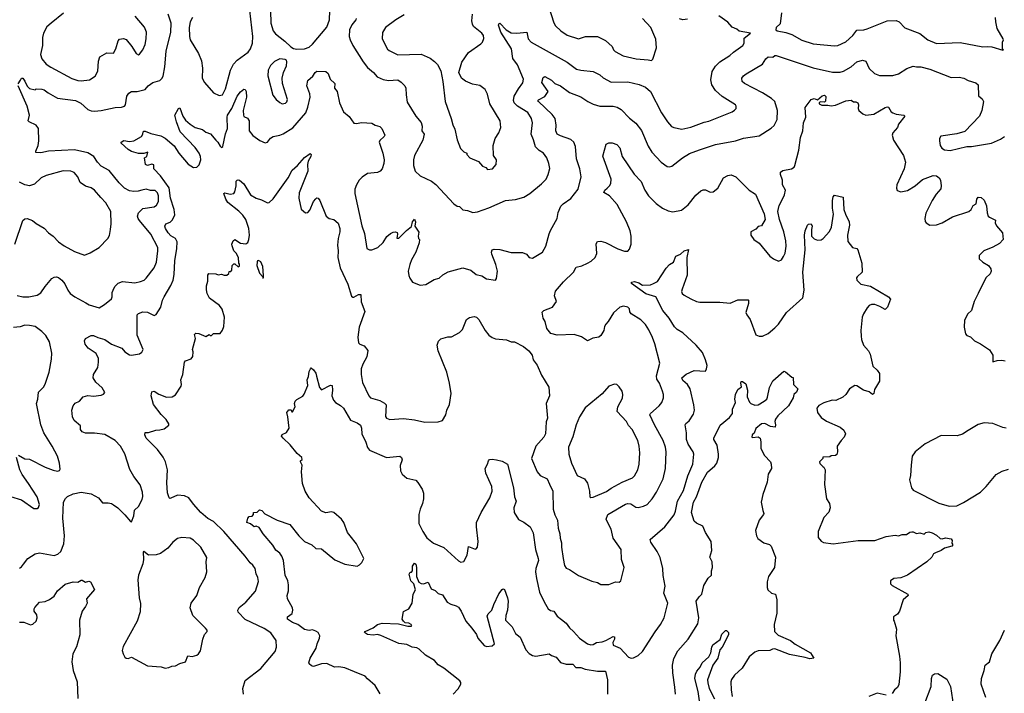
# Model space of a CAD drawing. Extents: x 1771496 to 1971148, y 471553 to 643630.
# Tile 392 of 656: x 1882708 to 1891478, y 558533 to 564535. Entities that reach past the tile are written whole.
import ezdxf

# ---------------------------------------------------------------- set-up
doc = ezdxf.new("R2010")
doc.units = 0

msp = doc.modelspace()

# ---------------------------------------------------------------- linework, layer by layer
at = {"layer": '0CON10XD'}
for points in [[(1884248.6, 564555), (1884227.8, 564515), (1884217.8, 564465), (1884220, 564385), (1884225.6, 564355), (1884301.4, 564235), (1884327.4, 564167.4), (1884337, 564103), (1884334.2, 564015), (1884353.8, 563975), (1884435, 563884.2), (1884485, 563860), (1884514.5, 563865.5), (1884540.9, 563919.1), (1884584.6, 564085.4), (1884611.9, 564138.1), (1884645, 564174.4), (1884742.2, 564245), (1884765, 564276), (1884780.8, 564325), (1884783.3, 564385), (1884747.5, 564695)], [(1882695.9, 563964.1), (1882715, 563997.5), (1882725, 564012.5), (1882735, 564012.5), (1882755, 563986.7), (1882775, 563943.3), (1882795, 563921.2), (1882845, 563910), (1882855, 563917.5), (1882905, 563916.7), (1882925, 563910), (1882962.4, 563882.4), (1883045, 563837.1), (1883206.1, 563816.1), (1883252.2, 563792.2), (1883313.8, 563735), (1883345, 563722.2), (1883375, 563718.9), (1883435, 563724.5), (1883558.7, 563751.3), (1883615.6, 563754.4), (1883642.5, 563765), (1883650, 563775), (1883662, 563855), (1883679.7, 563880.3), (1883705, 563894.3), (1883755.7, 563894.3), (1883825, 563912), (1883853.3, 563945), (1883895, 563974), (1883955, 563994), (1883975, 564010), (1883985, 564032.5), (1884000, 564115), (1884013.8, 564253.8), (1884055.3, 564425), (1884057.1, 564505), (1884030, 564585)], [(1883098, 564592), (1882987.5, 564505), (1882949.7, 564470.3), (1882919.4, 564415), (1882912.6, 564377.4), (1882911.4, 564305), (1882892.9, 564225), (1882905.5, 564185.5), (1882945, 564139.2), (1882985, 564111.1), (1883172.2, 564012.2), (1883225, 563993.3), (1883255, 563990), (1883330.3, 563999.7), (1883379.7, 564030.3), (1883404.3, 564075), (1883411.1, 564165), (1883422.9, 564205), (1883485, 564240), (1883545, 564237.5), (1883563.3, 564275), (1883584.2, 564345.8), (1883598.3, 564361.7), (1883632.3, 564367.7), (1883655, 564358), (1883706.9, 564295), (1883745, 564234), (1883765, 564223.3), (1883775, 564228.8), (1883805.7, 564265), (1883825.5, 564314.5), (1883834.4, 564365), (1883836, 564425), (1883818.8, 564468.8), (1883737.7, 564567.7)], [(1884942.2, 564615), (1884944.4, 564505), (1884965, 564436), (1884985, 564409.2), (1885068.8, 564345), (1885122.7, 564292.7), (1885147.7, 564277.7), (1885175, 564271.2), (1885245, 564276.7), (1885285, 564291.4), (1885315, 564318.1), (1885443, 564467), (1885466.9, 564535), (1885470.6, 564615)], [(1886131.1, 564578.9), (1886057.1, 564532.9), (1885965, 564465.8), (1885938.8, 564421.2), (1885937.5, 564365), (1885985, 564273.8), (1885999.1, 564259.1), (1886075, 564221.9), (1886285, 564227.8), (1886363.4, 564193.4), (1886402.6, 564162.6), (1886427.8, 564135), (1886458, 564078), (1886475.7, 563985), (1886497.3, 563807.3), (1886551.4, 563655), (1886565, 563597.5), (1886585, 563560), (1886603.3, 563465), (1886635, 563386.7), (1886665, 563357.5), (1886690, 563345), (1886690, 563335), (1886717.5, 563305), (1886795, 563272.5), (1886830.7, 563230.7), (1886858.3, 563218.3), (1886875, 563200), (1886920, 563205), (1886952.5, 563245), (1886953.8, 563285), (1886926.7, 563325), (1886923.8, 563415), (1886943.3, 563475), (1886974.2, 563525.8), (1886993.3, 563575), (1886986, 563635), (1886895.6, 563785), (1886875, 563872.5), (1886855, 563913.8), (1886805, 563948.6), (1886740.3, 563960.3), (1886677.7, 563987.7), (1886643.3, 564015), (1886620, 564065), (1886645, 564157.5), (1886705, 564243.3), (1886815, 564320), (1886830, 564335), (1886841.7, 564368.3), (1886840, 564395), (1886824, 564415), (1886751.2, 564475), (1886740, 564495), (1886734.2, 564524.2), (1886740, 564585)], [(1887413.5, 564663.5), (1887465.6, 564505.6), (1887479.7, 564479.7), (1887526.3, 564436.3), (1887585, 564395.7), (1887685, 564364.4), (1887746.1, 564383.9), (1887855, 564383.8), (1887925, 564348.8), (1887985, 564296.2), (1887997.1, 564267.1), (1888012.1, 564252.1), (1888083.4, 564213.4), (1888200, 564185), (1888305, 564176.9), (1888335, 564172.5), (1888348.2, 564181.8), (1888380.6, 564285), (1888375, 564360), (1888330, 564465), (1888255, 564545.7)], [(1889494, 564595), (1889481.7, 564498.3), (1889445.9, 564464.1), (1889442, 564445), (1889455, 564434.5), (1889532, 564422), (1889585, 564401.9), (1889675, 564351.1), (1889775, 564320), (1889965, 564302.9), (1889995, 564305.7), (1890065, 564338.1), (1890127.5, 564395), (1890165, 564442.5), (1890225, 564443.5), (1890256.2, 564453.8), (1890435, 564525.4), (1890515, 564529.2), (1890541.2, 564515), (1890593, 564463), (1890725, 564411.4), (1890796.9, 564356.9), (1890873, 564323), (1891085, 564331.9), (1891285, 564291.9), (1891325, 564297.1), (1891365, 564294.2), (1891465, 564262.5)], [(1885703.8, 564545), (1885702.5, 564535), (1885665, 564490), (1885644.5, 564445.5), (1885642.9, 564385), (1885650, 564355), (1885674.5, 564304.5), (1885768.2, 564158.2), (1885805, 564108), (1885858.8, 564065), (1885893.3, 564025), (1885945, 564002.9), (1885993, 563993), (1886075, 563998.9), (1886105, 563979.2), (1886138.5, 563945), (1886147.3, 563925), (1886149.2, 563865), (1886160.3, 563800.3), (1886235.8, 563675), (1886285, 563620), (1886291.4, 563585), (1886289.2, 563545), (1886310.8, 563515), (1886297.9, 563462.1), (1886223.9, 563323.9), (1886216, 563285), (1886216.1, 563236.1), (1886230, 563185), (1886274.2, 563144.2), (1886376.7, 563095), (1886415, 563066), (1886575, 562893.8), (1886605, 562873.3), (1886625, 562870), (1886655, 562840), (1886695, 562836.2), (1886745, 562816.7), (1886785, 562824.4), (1886885, 562859.4), (1887035, 562922.9), (1887122.7, 562932.7), (1887197.2, 562952.8), (1887252, 562985), (1887355, 563072), (1887396.2, 563115), (1887415.8, 563154.2), (1887428.3, 563208.3), (1887420.8, 563255), (1887401.9, 563305), (1887374.6, 563344.6), (1887335, 563370), (1887302.2, 563402.2), (1887285.7, 563465.7), (1887264.8, 563514.8), (1887276.5, 563615), (1887266.5, 563655), (1887235, 563706.9), (1887143.2, 563763.2), (1887112.5, 563795), (1887107.3, 563815), (1887111.2, 563855), (1887150.5, 563919.5), (1887188, 563972), (1887194.5, 564005.5), (1887143.1, 564133.1), (1887098.8, 564188.8), (1887087.3, 564275), (1886994, 564425), (1886973.3, 564485), (1886975, 564497.5), (1886985, 564503.3), (1887040.8, 564445), (1887085, 564418.9), (1887135, 564413.5), (1887224.2, 564424.2), (1887238.1, 564365), (1887264, 564334), (1887585, 564156.8), (1887666, 564095), (1887705, 564084.5), (1887815, 564072.7), (1887874, 564045), (1887905, 564017.1), (1887975, 563977.5), (1888125, 563981.5), (1888225, 563957.8), (1888282.6, 563932.6), (1888325.8, 563895), (1888423.6, 563703.6), (1888479.2, 563625), (1888514.6, 563584.6), (1888535, 563572.9), (1888605, 563560), (1888685, 563578.1), (1888805, 563623.3), (1888845, 563629.4), (1889053.3, 563715), (1889075, 563728), (1889088, 563745), (1889090, 563765), (1889083.8, 563775), (1888965, 563851.9), (1888905, 563903.1), (1888871.5, 563955), (1888865, 564000), (1888877, 564073), (1888905, 564119.4), (1888945, 564158.1), (1889034.3, 564215), (1889065, 564244.3), (1889148.8, 564305), (1889160.8, 564325), (1889160.3, 564369.7), (1889217.5, 564415), (1889115, 564432.9), (1889095, 564450.8), (1889055, 564468.6), (1889015, 564512), (1888935, 564569.4)], [(1888655, 564540), (1888615, 564534.6), (1888585, 564541.8)], [(1891465, 564262.5), (1891470, 564265), (1891461.7, 564271.7), (1891461.2, 564335), (1891470, 564355), (1891468, 564365), (1891413.5, 564455), (1891401.1, 564515), (1891400.5, 564555)], [(1882742.5, 559682.5), (1882781.4, 559735), (1882845, 559776.9), (1882885, 559784.3), (1883015, 559760.8), (1883047.6, 559772.4), (1883075, 559796.2), (1883101.5, 559865), (1883108.2, 559935), (1883091.1, 560095), (1883098.2, 560235), (1883115, 560267.8), (1883135, 560286.4), (1883185, 560310.5), (1883254.2, 560324.2), (1883345, 560310), (1883410, 560275), (1883445, 560230), (1883495, 560228.8), (1883525, 560223.3), (1883545, 560212.5), (1883582.5, 560185), (1883644.4, 560124.4), (1883695, 560062.5), (1883705, 560060), (1883723.3, 560115), (1883730, 560165), (1883765, 560197.5), (1883799.2, 560260.8), (1883804.2, 560285.8), (1883800.6, 560325), (1883779.7, 560389.7), (1883724.6, 560464.6), (1883688.3, 560528.3), (1883645.4, 560665.4), (1883607.1, 560735), (1883558, 560785), (1883465, 560837.8), (1883375, 560851.1), (1883295, 560852.2), (1883263.4, 560863.4), (1883250, 560885), (1883250, 560915), (1883194.1, 560964.1), (1883177.5, 560995), (1883172.5, 561055), (1883184.3, 561095.7), (1883203.2, 561116.8), (1883240, 561135), (1883273.3, 561175), (1883315, 561186), (1883365, 561182), (1883435, 561190), (1883453, 561197), (1883467.5, 561212.5), (1883443.8, 561255), (1883385, 561305.8), (1883362.5, 561345), (1883365.7, 561375), (1883404.3, 561435), (1883410, 561485), (1883408.6, 561515), (1883389.8, 561559.8), (1883317.2, 561607.2), (1883291.9, 561645), (1883285.8, 561675), (1883295, 561693.8), (1883345, 561721.1), (1883365, 561721.1), (1883405, 561701.9), (1883465, 561684.4), (1883525, 561642.9), (1883617.1, 561607.1), (1883645, 561575.8), (1883685, 561549.4), (1883705, 561545.7), (1883775, 561558), (1883795, 561573.3), (1883807.5, 561595), (1883755.8, 561725), (1883755.8, 561905), (1883765, 561917.5), (1883805, 561932.5), (1883845, 561929.2), (1883905, 561900), (1883925, 561907.5), (1883965, 561973.3), (1883979.5, 562035), (1883993.5, 562065), (1884055, 562166.7), (1884074.4, 562215.6), (1884084.3, 562264.3), (1884090, 562385), (1884107.7, 562495), (1884110, 562555), (1884096.9, 562585), (1884055, 562610.4), (1884030, 562635), (1884005.5, 562675), (1884000.5, 562695), (1884010.8, 562715), (1884047.6, 562732.4), (1884069.5, 562750.5), (1884088.7, 562795), (1884085.3, 562845), (1884051.6, 562945), (1884038, 563038), (1883962.6, 563142.6), (1883902.9, 563205), (1883903, 563243), (1883885, 563248), (1883845, 563236.7), (1883827.5, 563245), (1883820, 563305), (1883840, 563315), (1883850, 563355), (1883815, 563342.5), (1883765, 563343.8), (1883705, 563360), (1883675, 563379.2), (1883612.5, 563435), (1883612.5, 563445), (1883635, 563458), (1883685, 563450), (1883725.8, 563454.2), (1883793.3, 563495), (1883805.9, 563514.1), (1883807.5, 563535), (1883815, 563542.5), (1883825, 563541.2), (1883875, 563520), (1883965, 563498.9), (1884005, 563480), (1884085, 563410), (1884125, 563344.3), (1884207.3, 563247.3), (1884255, 563216.7), (1884285, 563220), (1884307, 563243), (1884320, 563285), (1884318.6, 563315), (1884306.9, 563345), (1884271.1, 563395), (1884138.1, 563535), (1884104.5, 563625), (1884091.1, 563685), (1884121.2, 563745), (1884135, 563750), (1884161.9, 563675), (1884185, 563640.8), (1884225, 563604.2), (1884270, 563575), (1884335, 563555.8), (1884365, 563534), (1884407.6, 563517.6), (1884455, 563462.9), (1884474, 563445), (1884495, 563406.7), (1884505, 563397.5), (1884516.7, 563405), (1884542.2, 563517.8), (1884559.2, 563565), (1884554.5, 563665), (1884559.6, 563685), (1884596.4, 563743.6), (1884645, 563853.1), (1884675, 563892.5), (1884705, 563916.7), (1884715, 563912.5), (1884725.6, 563895.6), (1884728.8, 563845), (1884698.9, 563725), (1884700, 563685), (1884705, 563671.2), (1884736.1, 563656.1), (1884751.2, 563635), (1884752.5, 563545), (1884785, 563504), (1884847.5, 563457.5), (1884895, 563437.5), (1884915, 563442.5), (1884941.3, 563478.7), (1884964.5, 563495.5), (1885025, 563506.7), (1885055, 563518.9), (1885139.5, 563570.5), (1885256.9, 563705), (1885273.3, 563756.7), (1885294.4, 563845), (1885291.9, 563875), (1885266.4, 563945), (1885275.5, 563994.5), (1885319.1, 564030.9), (1885340, 564065), (1885355, 564076.2), (1885435, 564074), (1885455.4, 564055.4), (1885474.6, 564004.6), (1885515.6, 563965.6), (1885512.2, 563925), (1885535.8, 563895), (1885556, 563795), (1885591.2, 563715), (1885642.7, 563672.7), (1885684.1, 563614.1), (1885705, 563611.2), (1885755, 563620), (1885845, 563613.8), (1885875, 563593.8), (1885915, 563583.3), (1885933.3, 563565), (1885960, 563505), (1885955, 563494), (1885915, 563460), (1885908.8, 563445), (1885943.1, 563345), (1885954.4, 563285), (1885952.2, 563255), (1885936.9, 563205), (1885917.5, 563185), (1885896.1, 563173.9), (1885805, 563165.7), (1885757.3, 563132.7), (1885731.4, 563105), (1885708.1, 563065), (1885694.3, 563025), (1885693.1, 562985), (1885755, 562697.5), (1885780.3, 562630.3), (1885801.2, 562495), (1885825, 562483.3), (1885843.6, 562483.6), (1885896.7, 562505), (1885945, 562550.8), (1885977.1, 562602.9), (1886010.2, 562629.8), (1886035, 562640.8), (1886055, 562644), (1886068.6, 562638.6), (1886072.5, 562625), (1886067, 562587), (1886085, 562587.5), (1886152.1, 562657.9), (1886199.1, 562690.9), (1886208, 562735), (1886225, 562756.7), (1886233.8, 562735), (1886227.5, 562695), (1886263, 562643), (1886258, 562605), (1886260, 562585), (1886267.5, 562575), (1886267, 562547), (1886236.9, 562463.1), (1886196.2, 562395), (1886183.8, 562355), (1886169.2, 562295), (1886172.5, 562255), (1886182.1, 562232.1), (1886207.7, 562197.7), (1886275, 562170), (1886325, 562176.7), (1886400.5, 562219.5), (1886445, 562233.3), (1886477.7, 562262.3), (1886525, 562288.8), (1886655, 562323.8), (1886725, 562302), (1886775, 562263.3), (1886825, 562252), (1886866.1, 562226.1), (1886945, 562213.3), (1886955, 562230), (1886964.3, 562295), (1886948.1, 562355), (1886912.5, 562445), (1886910, 562465), (1886916.1, 562483.9), (1886935, 562490), (1886985, 562488.6), (1887085, 562459.2), (1887185, 562460), (1887222.5, 562445), (1887245, 562417.5), (1887275, 562410), (1887365, 562463.3), (1887395, 562517.5), (1887424, 562626), (1887435, 562658), (1887495.5, 562764.5), (1887504.3, 562815.7), (1887527.9, 562872.1), (1887548.8, 562895), (1887618, 562942), (1887683.1, 563025), (1887708.1, 563135), (1887695.6, 563205), (1887667.5, 563295), (1887657.5, 563405), (1887642.4, 563442.4), (1887616.7, 563466.7), (1887525, 563499.4), (1887495, 563515.8), (1887482.2, 563545), (1887486.5, 563595), (1887475.9, 563655.9), (1887450.5, 563690.5), (1887327.5, 563805), (1887324, 563815), (1887328.8, 563821.2), (1887385, 563850), (1887413.9, 563893.9), (1887358, 563975), (1887369.3, 564020.7), (1887385, 564028.8), (1887445, 563996.9), (1887475, 563966), (1887525, 563946), (1887605, 563887.5), (1887706.4, 563846.4), (1887767.1, 563805), (1887815, 563782.1), (1887875, 563765.5), (1887995, 563764.4), (1888030, 563755), (1888065, 563735.8), (1888137.9, 563657.9), (1888194.4, 563614.4), (1888246.3, 563546.3), (1888305, 563406.7), (1888338, 563355), (1888422, 563265), (1888475, 563228), (1888495, 563224.2), (1888515, 563230), (1888611.2, 563305), (1888675, 563344.2), (1888763.5, 563376.5), (1888905, 563424.4), (1889084.3, 563455.7), (1889155, 563478.1), (1889295, 563499.2), (1889402.3, 563567.7), (1889428.3, 563591.7), (1889454, 563645), (1889458.6, 563725), (1889432.5, 563805), (1889403.8, 563833.8), (1889325, 563884.5), (1889163.8, 563965), (1889144, 563985), (1889140, 564015), (1889153.8, 564035), (1889178.3, 564051.7), (1889325, 564138.1), (1889355, 564185.8), (1889375, 564204.3), (1889415, 564202.5), (1889435, 564216.2), (1889445, 564216), (1889545, 564184.4), (1889775, 564105.6), (1889947, 564067), (1890015, 564067.9), (1890045, 564077.3), (1890114.2, 564115), (1890165, 564158.1), (1890215, 564173.1), (1890245.6, 564165), (1890275, 564100.6), (1890320.5, 564055), (1890365, 564039.1), (1890485, 564037.1), (1890535, 564053.6), (1890608.9, 564101.1), (1890665, 564120), (1890696.1, 564113.9), (1890735, 564116), (1890814.5, 564094.5), (1891005, 564021.2), (1891075, 564024.2), (1891116.1, 564013.9), (1891155, 563994), (1891225, 563972), (1891243.3, 563955), (1891247.7, 563857.7), (1891281.2, 563831.2), (1891291.2, 563805), (1891278.8, 563725), (1891256.2, 563675), (1891125, 563538.8), (1891055, 563517.5), (1890912.5, 563497.5), (1890900, 563475), (1890900, 563455), (1890906, 563415), (1890920.3, 563390.3), (1890945, 563375.8), (1890995, 563370), (1891145, 563406), (1891185, 563406), (1891364.1, 563435.9), (1891445, 563470), (1891478.8, 563495)], [(1885045, 563786.2), (1885075, 563792.5), (1885088.3, 563801.7), (1885093.3, 563825), (1885049.4, 563965), (1885046.9, 564015), (1885057.8, 564065), (1885084, 564125), (1885088.3, 564158.3), (1885083.6, 564173.6), (1885071.7, 564181.7), (1885025, 564185.8), (1884977.4, 564162.6), (1884942.4, 564127.6), (1884921.1, 564085), (1884917.8, 564035), (1884963, 563863), (1884991.4, 563825), (1885025, 563796), (1885045, 563786.2)], [(1882685, 562078.6), (1882735, 562065.6), (1882790, 562065), (1882865, 562081.1), (1882895, 562100.8), (1882933.6, 562156.4), (1882995, 562228), (1883015, 562240.8), (1883035, 562244.2), (1883055, 562239.2), (1883084.2, 562215), (1883111.1, 562181.1), (1883135.5, 562125.5), (1883158, 562095), (1883198, 562065), (1883297, 562013), (1883326.7, 561995), (1883415, 561966.7), (1883463.1, 561996.9), (1883525, 562048.8), (1883532.5, 562065), (1883532.9, 562105), (1883539.2, 562125), (1883555, 562156.7), (1883585, 562188), (1883625, 562200.8), (1883735, 562191.2), (1883785, 562201.2), (1883816.7, 562215), (1883835, 562233.3), (1883905, 562323.3), (1883925.6, 562375), (1883939.5, 562475), (1883938.2, 562505), (1883875, 562624.2), (1883774.5, 562745), (1883762.2, 562765), (1883758.6, 562785), (1883767.5, 562815), (1883805, 562852), (1883905, 562867.5), (1883927.2, 562882.8), (1883943.1, 562915), (1883944.5, 562965), (1883935, 562992.5), (1883915, 563014.4), (1883872.6, 563012.6), (1883835, 563024.3), (1883797, 563017), (1883764, 563006), (1883725, 563002.9), (1883685, 563010), (1883642.4, 563032.4), (1883595, 563080.6), (1883505, 563192.5), (1883435, 563229.4), (1883400.6, 563265), (1883366.9, 563315), (1883315, 563348.5), (1883195, 563375.3), (1882963.5, 563363.5), (1882895, 563347.5), (1882852.7, 563352.7), (1882850.8, 563365), (1882871.9, 563415), (1882880, 563455), (1882874.2, 563564.2), (1882855, 563596), (1882793.6, 563623.6), (1882782.5, 563635), (1882795.7, 563684.3), (1882775.4, 563765), (1882695.8, 563945.8)], [(1886885, 561724.2), (1886915, 561701.9), (1886945, 561690.6), (1887045, 561684), (1887085, 561666), (1887115, 561666), (1887195, 561624.2), (1887243.8, 561585), (1887273.8, 561545), (1887282.5, 561505), (1887316.2, 561456.2), (1887355, 561368.8), (1887420.9, 561260.9), (1887425.7, 561185), (1887396.5, 561115), (1887407.5, 560985), (1887398.3, 560951.7), (1887390.5, 560845), (1887376.9, 560815), (1887304.4, 560735), (1887266.7, 560625), (1887316, 560505), (1887344.5, 560474.5), (1887406, 560445), (1887427.9, 560397.9), (1887456.9, 560335), (1887458.5, 560175), (1887473.6, 560123.6), (1887497.1, 560075), (1887504.4, 560005), (1887520, 559955), (1887520.7, 559915), (1887534.4, 559875), (1887533.1, 559835), (1887548.1, 559735), (1887561.5, 559671.5), (1887575, 559648.8), (1887605, 559636.2), (1887685, 559583.8), (1887805, 559532), (1887855, 559521.2), (1887885, 559503.8), (1887956.4, 559503.6), (1888015, 559527.5), (1888047, 559523), (1888062.5, 559535), (1888092, 559655), (1888068, 559725), (1888064.2, 559815), (1887993.5, 559915), (1887974.6, 559994.6), (1887954.5, 560035), (1887932.9, 560085), (1887947.5, 560125), (1888105, 560218.4), (1888125, 560223.3), (1888149.9, 560219.9), (1888195, 560192.5), (1888215, 560190), (1888265, 560199.2), (1888296.2, 560215), (1888341.4, 560265), (1888381.1, 560325), (1888438.2, 560445), (1888459.6, 560535), (1888465.5, 560685), (1888459.4, 560725), (1888438.9, 560785), (1888361.1, 560925), (1888321.4, 561015), (1888326, 561025), (1888404.2, 561095), (1888425.8, 561125), (1888442.5, 561165), (1888442.5, 561195), (1888434.5, 561224.5), (1888405.5, 561295), (1888383, 561333), (1888381.1, 561361.1), (1888408.5, 561475), (1888365, 561646.7), (1888344.6, 561704.6), (1888312.4, 561772.4), (1888280.3, 561820.3), (1888240.3, 561860.3), (1888153.8, 561915), (1888141.2, 561931.2), (1888139.2, 561959.2), (1888125, 561972.5), (1888085, 561981.4), (1888053.3, 561975), (1887996.1, 561923.9), (1887948.8, 561845), (1887927.7, 561822.3), (1887917.3, 561802.7), (1887910.6, 561765), (1887885, 561722.5), (1887865, 561707.1), (1887813.6, 561696.4), (1887765, 561674.2), (1887710.4, 561710.4), (1887645, 561729.4), (1887495, 561723.3), (1887439.5, 561739.5), (1887404.1, 561784.1), (1887386.7, 561845), (1887371.4, 561875), (1887361.7, 561928.3), (1887375.8, 561944.2), (1887453.3, 561975), (1887490, 562025), (1887471.2, 562075), (1887478.8, 562115), (1887550.1, 562199.9), (1887642, 562285), (1887665, 562330), (1887715, 562342.5), (1887765.4, 562364.6), (1887796.9, 562383.1), (1887833, 562417), (1887847.2, 562452.8), (1887843.3, 562536.7), (1887855, 562559.2), (1887885, 562560.8), (1887925, 562550.8), (1888035, 562494.2), (1888095, 562471.2), (1888125, 562473.3), (1888140.7, 562489.3), (1888153.9, 562536.1), (1888154.2, 562605), (1888145.6, 562655), (1888112.7, 562735), (1888029.1, 562889.1), (1887962.5, 562965), (1887912, 562995), (1887920, 563015), (1887939.2, 563035), (1887962.5, 563055), (1887974.3, 563075), (1887976.8, 563113.2), (1887901.7, 563318.3), (1887932.5, 563425), (1887955, 563437.5), (1887985, 563437.5), (1888025, 563423.8), (1888052.1, 563392.1), (1888074.4, 563315), (1888179.7, 563159.7), (1888242.1, 563092.1), (1888275.8, 563015), (1888309.2, 562965), (1888376.3, 562896.3), (1888433.8, 562855), (1888485, 562831.9), (1888525, 562824.3), (1888602.3, 562837.7), (1888661.2, 562885), (1888728.9, 562971.1), (1888775, 563010), (1888795, 563019.2), (1888815, 563020), (1888858.8, 562998.8), (1888885, 563000), (1888926.6, 563033.4), (1888976.7, 563125), (1889015, 563145.8), (1889045, 563151.4), (1889085.6, 563135.6), (1889205, 563016.7), (1889261.7, 562981.7), (1889340, 562805), (1889347.5, 562755), (1889315, 562697.5), (1889285, 562692.5), (1889265, 562670), (1889220, 562645), (1889220, 562615), (1889247, 562577), (1889293.3, 562545), (1889388.8, 562428.8), (1889423, 562403), (1889465, 562383.8), (1889493.3, 562395), (1889512, 562425), (1889524.3, 562455.7), (1889534.3, 562515.7), (1889531.4, 562565), (1889514.3, 562645), (1889473.8, 562755), (1889461.2, 562825), (1889471.7, 562878.3), (1889492.2, 562917.8), (1889520, 562975), (1889528.1, 563015), (1889503.3, 563065), (1889502.2, 563105), (1889484.4, 563155), (1889484.2, 563175), (1889505, 563191.4), (1889583.3, 563205), (1889605, 563222), (1889612.8, 563237.2), (1889646.4, 563373.6), (1889661.8, 563485), (1889684.5, 563545), (1889690, 563615), (1889710, 563665), (1889704, 563754), (1889757.5, 563825), (1889783, 563833), (1889815, 563820), (1889853.9, 563856.1), (1889875, 563863.3), (1889889.3, 563849.3), (1889885, 563810), (1889875, 563800), (1889838.3, 563801.7), (1889830, 563795), (1889830, 563785), (1889853.6, 563773.6), (1889905, 563773.3), (1889935, 563766.7), (1889975, 563772), (1890065, 563811.4), (1890115, 563816.7), (1890135, 563802.5), (1890155, 563802.5), (1890173, 563793), (1890180, 563775), (1890176.7, 563745), (1890183.3, 563725), (1890216.4, 563696.4), (1890243.9, 563683.9), (1890315, 563692), (1890365, 563724.2), (1890415, 563754), (1890438.3, 563758.3), (1890445.8, 563755.8), (1890470, 563715), (1890483.9, 563703.9), (1890513.6, 563693.6), (1890583.3, 563683.3), (1890592.5, 563675), (1890533.8, 563605), (1890526.7, 563575), (1890485, 563526.7), (1890478.8, 563505), (1890490.5, 563460.5), (1890578.8, 563325), (1890598.8, 563265), (1890586.2, 563205), (1890518.8, 563065), (1890516.2, 563035), (1890524.1, 563014.1), (1890555, 563000), (1890615, 563014.4), (1890684.2, 563055), (1890749.8, 563110.2), (1890845, 563148.1), (1890875, 563144.5), (1890896.1, 563126.1), (1890908, 563105), (1890916.1, 563055), (1890912.8, 563027.2), (1890870.9, 562979.1), (1890835.6, 562925), (1890779.7, 562810.3), (1890768.6, 562765), (1890773.8, 562736.2), (1890782, 562725), (1890815.6, 562705.6), (1890875, 562706.7), (1890925, 562725.5), (1891015, 562777.5), (1891161.2, 562825), (1891182, 562845), (1891200, 562880), (1891227, 562893), (1891233.9, 562936.1), (1891245, 562954.4), (1891271.5, 562951.5), (1891298.4, 562928.4), (1891320, 562875), (1891324.2, 562814.2), (1891334.6, 562784.6), (1891345, 562774), (1891398.3, 562748.3), (1891397.5, 562725), (1891409.3, 562699.3), (1891460, 562635), (1891467.5, 562575), (1891435, 562541.2), (1891375, 562508), (1891295, 562476.7), (1891252.5, 562435), (1891252.5, 562405), (1891287.5, 562375), (1891335.7, 562345.7), (1891356.7, 562315), (1891361.2, 562295), (1891350.3, 562269.7), (1891313.8, 562235), (1891243.3, 562095), (1891208.8, 562025), (1891185, 561942.5), (1891152, 561915), (1891122.7, 561857.3), (1891121.2, 561795), (1891131.2, 561735), (1891145, 561721.2), (1891175, 561708), (1891213.3, 561675), (1891265, 561648), (1891345, 561593.3), (1891374.5, 561544.5), (1891376.4, 561486.4), (1891415, 561498.1), (1891455, 561501.4), (1891485, 561495.8)], [(1884700.8, 558525), (1884696.2, 558575), (1884715, 558646.2), (1884855, 558753.8), (1884983.8, 558905), (1884995.9, 558944.1), (1884993.8, 559005), (1884945, 559073.3), (1884885, 559109.2), (1884715, 559191.1), (1884652.5, 559255), (1884652, 559275), (1884662.6, 559297.4), (1884721.2, 559345), (1884808.3, 559441.7), (1884835, 559530), (1884828.8, 559565), (1884813.3, 559596.7), (1884806.2, 559645), (1884785, 559676.2), (1884761.2, 559695), (1884716.2, 559755), (1884525, 559975.6), (1884432.9, 560065), (1884385, 560090), (1884320, 560145), (1884255, 560218), (1884215, 560276.2), (1884175, 560291.2), (1884115, 560298.8), (1884055, 560271.2), (1884045, 560268.8), (1884038.8, 560275), (1884025, 560320), (1884018.8, 560408.8), (1884024.2, 560525), (1884007.5, 560595), (1883986.5, 560636.5), (1883934.2, 560705), (1883833.8, 560805), (1883821.2, 560835), (1883825, 560856.2), (1883855, 560856.2), (1883921.4, 560878.6), (1883955, 560880.8), (1883995, 560890), (1884035, 560922.5), (1884036, 560935), (1884013, 560973), (1883968.3, 561018.3), (1883900, 561105), (1883880, 561185), (1883885, 561220), (1883905, 561226.2), (1883947.3, 561197.3), (1884015, 561172.5), (1884065.6, 561174.4), (1884097, 561193), (1884145, 561270), (1884148.8, 561285), (1884142.5, 561325), (1884160, 561375), (1884176.1, 561483.9), (1884185, 561496.7), (1884235, 561512.5), (1884250, 561535), (1884252.5, 561575), (1884246.7, 561595), (1884273.3, 561695), (1884265, 561730), (1884278.3, 561741.7), (1884305, 561740), (1884365, 561713.3), (1884395, 561730), (1884405, 561720), (1884415, 561720), (1884435, 561740), (1884495, 561740), (1884515, 561770), (1884525, 561800), (1884532.5, 561885), (1884512.5, 561955), (1884489.1, 561989.1), (1884398, 562055), (1884378.6, 562095), (1884370.8, 562129.2), (1884371.4, 562165), (1884384.2, 562205), (1884382.3, 562257.7), (1884392.5, 562275), (1884455, 562270), (1884475, 562262.5), (1884505, 562267.5), (1884528.3, 562258.3), (1884551.7, 562258.3), (1884570, 562275), (1884575, 562290), (1884588.3, 562291.7), (1884597, 562303), (1884600, 562345), (1884615, 562360), (1884625, 562360), (1884653, 562333), (1884667, 562343), (1884667, 562357), (1884660, 562365), (1884657.5, 562415), (1884637.5, 562455), (1884616.4, 562476.4), (1884600.7, 562520.7), (1884597.5, 562535), (1884610, 562565), (1884625, 562576.7), (1884674.2, 562544.2), (1884722.3, 562537.7), (1884741.4, 562548.6), (1884749.4, 562575), (1884754.4, 562615), (1884749.4, 562675), (1884720.9, 562755), (1884695, 562794.5), (1884660.1, 562830.1), (1884562.5, 562905), (1884543.3, 562935), (1884527.5, 562985), (1884535, 562992.5), (1884581.7, 562981.7), (1884615, 562986), (1884625, 563002.5), (1884636, 563055), (1884637.1, 563095), (1884644.4, 563105.6), (1884655, 563108), (1884665.7, 563105.7), (1884705, 563073.3), (1884764.6, 562974.6), (1884815, 562945.6), (1884860.9, 562930.9), (1884915, 562902), (1884930, 562905), (1884965, 562938.8), (1885100.6, 563125), (1885135, 563193.8), (1885183.2, 563236.8), (1885245, 563305.8), (1885295, 563342.5), (1885303, 563333), (1885301.2, 563315), (1885277.5, 563275), (1885271.4, 563245), (1885275.8, 563185), (1885196.8, 562993.2), (1885193.5, 562943.5), (1885215, 562847.5), (1885255, 562813.3), (1885275, 562817.5), (1885291.2, 562838.8), (1885325, 562916.2), (1885345, 562940), (1885355, 562946.7), (1885365, 562943.3), (1885382.5, 562922.5), (1885437.5, 562785), (1885465, 562762.9), (1885505, 562754.2), (1885545, 562721.2), (1885560.5, 562675), (1885560, 562645), (1885544.2, 562585), (1885538, 562525), (1885545.7, 562475), (1885542.5, 562415), (1885561.4, 562325), (1885629.4, 562179.4), (1885662.7, 562072.7), (1885675, 562062.5), (1885685, 562062.5), (1885725, 562086), (1885745.8, 562085.8), (1885749.7, 562019.7), (1885780.8, 561935), (1885732.9, 561795), (1885720, 561705), (1885726, 561655), (1885736.7, 561645), (1885775, 561630), (1885807.9, 561587.9), (1885800, 561530), (1885763.3, 561465), (1885750, 561425), (1885750, 561375), (1885760.9, 561300.9), (1885818, 561185), (1885833.8, 561165), (1885915, 561142.5), (1885958.3, 561118.3), (1885973.3, 561103.3), (1885965, 561000), (1885976, 560986), (1886003.9, 560973.9), (1886125, 560982), (1886225, 560968.8), (1886315, 560948), (1886435, 560951.2), (1886475, 560962.5), (1886503.3, 561015), (1886513.6, 561056.4), (1886536.7, 561105), (1886550, 561205), (1886536.1, 561296.1), (1886511.2, 561395), (1886433.8, 561585), (1886426.2, 561635), (1886438.8, 561671.2), (1886458.3, 561691.7), (1886520.7, 561709.3), (1886555, 561710), (1886625, 561746.7), (1886652, 561775), (1886686.7, 561865), (1886715, 561881.2), (1886755, 561891.2), (1886776.7, 561885), (1886798, 561865), (1886854.5, 561764.5), (1886885, 561724.2)], [(1882663.9, 562536.1), (1882736.2, 562745), (1882755, 562762), (1882775, 562764), (1882822.5, 562745), (1882855, 562718), (1882925, 562677.5), (1882964, 562635), (1883006.6, 562606.6), (1883055, 562554.3), (1883105, 562519.2), (1883195, 562469.2), (1883285, 562436.2), (1883335, 562456.2), (1883416.7, 562505), (1883493.4, 562586.6), (1883507, 562613), (1883517.1, 562665), (1883522.9, 562715), (1883519.2, 562825), (1883475, 562904), (1883429.7, 562949.7), (1883375, 563016), (1883345.6, 563035.6), (1883295, 563051.4), (1883246.2, 563085), (1883225, 563136), (1883192.4, 563172.4), (1883165, 563185.7), (1883095, 563187.5), (1882945, 563146), (1882900, 563125), (1882841.2, 563068.8), (1882795, 563054), (1882753.5, 563063.5), (1882705, 563088.1)], [(1885650, 559935), (1885627.5, 559965), (1885594.2, 560055), (1885575, 560084), (1885505, 560144), (1885485, 560149.2), (1885435, 560140), (1885395, 560156.2), (1885286.2, 560275), (1885252, 560335), (1885227, 560403), (1885217.5, 560505), (1885222.5, 560565), (1885210, 560595), (1885210, 560605), (1885222.5, 560615), (1885220, 560635), (1885180.3, 560670.3), (1885117.1, 560747.1), (1885054, 560805), (1885041.2, 560825), (1885045, 560840), (1885083.3, 560856.7), (1885107.5, 560895), (1885096.7, 560995), (1885086.7, 561035), (1885105, 561057.5), (1885115, 561060), (1885125, 561060), (1885131.7, 561041.7), (1885138.3, 561041.7), (1885162.5, 561085), (1885156.4, 561116.4), (1885161.2, 561135), (1885175, 561150), (1885228.8, 561181.2), (1885242.7, 561197.3), (1885273, 561277), (1885269.2, 561325), (1885280, 561355), (1885285, 561400), (1885297.5, 561425), (1885305, 561432.5), (1885325, 561416.7), (1885345, 561386), (1885352, 561358), (1885378.3, 561258.3), (1885395, 561237.5), (1885475, 561280), (1885490, 561275), (1885493.8, 561233.8), (1885487.5, 561185), (1885502.9, 561145), (1885521.2, 561125), (1885565, 561098.9), (1885591.5, 561075), (1885655, 560965.8), (1885715, 560944.4), (1885742.2, 560922.2), (1885751.5, 560895), (1885755.6, 560845), (1885792.1, 560772.1), (1885805, 560724.2), (1885825, 560698.1), (1885975, 560633.1), (1886095, 560646.7), (1886110, 560635), (1886113.6, 560613.6), (1886097.5, 560562.5), (1886101.1, 560515), (1886114.6, 560484.6), (1886155, 560450.8), (1886235, 560431.2), (1886255, 560411.2), (1886293.3, 560353.3), (1886303.1, 560315), (1886303.5, 560265), (1886295.5, 560225), (1886275, 560172.5), (1886264.2, 560125), (1886263.9, 560046.1), (1886298.6, 559975), (1886335, 559917.5), (1886395, 559870), (1886485, 559833.3), (1886615, 559713.3), (1886637, 559703), (1886663.6, 559706.4), (1886692.9, 559765), (1886705, 559840), (1886765, 559817.5), (1886775, 559820), (1886786.2, 559835), (1886792.9, 559885), (1886775.4, 560015), (1886776.9, 560055), (1886816.9, 560145), (1886895, 560274.3), (1886915.4, 560335), (1886911.8, 560375), (1886858.9, 560495), (1886854.3, 560535), (1886875, 560573.3), (1886882.5, 560605), (1886893.8, 560615), (1886915, 560617.8), (1886955, 560614.8), (1887005, 560600.8), (1887051.9, 560575), (1887105.6, 560365), (1887113.8, 560285), (1887128.8, 560245), (1887108, 560185), (1887112, 560145), (1887150.3, 560080.3), (1887197.6, 560057.6), (1887255, 560016), (1887281.7, 559961.7), (1887301.4, 559815), (1887326.5, 559735), (1887328.5, 559715), (1887305.6, 559645), (1887303.1, 559615), (1887310.8, 559555), (1887338.6, 559435), (1887378.7, 559348.7), (1887416.2, 559285), (1887435, 559271.2), (1887465, 559264), (1887495, 559220), (1887535, 559190), (1887576.6, 559156.6), (1887605, 559116), (1887641.2, 559085), (1887693.4, 559023.4), (1887765, 558974.3), (1887795, 558965.8), (1887815, 558968.1), (1887844, 558986), (1887896.9, 558993.1), (1887927.1, 559002.9), (1887995, 559040), (1888005, 559036.7), (1888005.9, 559015.9), (1887990.5, 558985), (1887992.6, 558962.6), (1888055, 558935.8), (1888130, 558855), (1888155, 558846.2), (1888175, 558848.8), (1888215, 558868.8), (1888255, 558906.2), (1888368.3, 559081.7), (1888416, 559145), (1888447.1, 559205), (1888482, 559335), (1888444, 559425), (1888458.2, 559488.2), (1888437.7, 559582.3), (1888437.5, 559645), (1888412.1, 559742.1), (1888386.6, 559796.6), (1888330.3, 559880.3), (1888324.2, 559905), (1888453.8, 560016.2), (1888536.5, 560123.5), (1888550, 560155), (1888566, 560244), (1888619.8, 560340.2), (1888658.3, 560471.7), (1888704.5, 560575), (1888711.1, 560665), (1888706.7, 560685), (1888662.3, 560752.3), (1888646.5, 560795), (1888646.9, 560855), (1888636.2, 560925), (1888642.3, 560937.7), (1888670.3, 560959.7), (1888710.3, 561019.7), (1888717.5, 561055), (1888713.1, 561103.1), (1888679.4, 561245), (1888654.6, 561284.6), (1888615, 561319.2), (1888606, 561345), (1888645, 561375.6), (1888715, 561410), (1888816.1, 561403.9), (1888826.1, 561423.9), (1888830, 561455), (1888817.5, 561505), (1888788.7, 561568.7), (1888734, 561635), (1888614, 561745), (1888565, 561775.8), (1888539.7, 561799.7), (1888492.7, 561875), (1888437.3, 561945), (1888374.4, 562064.4), (1888285, 562093.6), (1888157.5, 562185), (1888157.5, 562195), (1888185, 562201.4), (1888221.7, 562191.7), (1888255, 562170.6), (1888325, 562172.5), (1888353.3, 562183.3), (1888387.3, 562202.7), (1888465, 562322.5), (1888495, 562352.5), (1888530, 562375), (1888550.7, 562429.3), (1888593.6, 562446.4), (1888627.5, 562475), (1888665, 562487.5), (1888651.4, 562415), (1888651.7, 562258.3), (1888606.9, 562135), (1888603.1, 562113.1), (1888608, 562095), (1888625, 562079.2), (1888685, 562048.1), (1888736.7, 562025), (1888765, 562019.5), (1888945, 562018.2), (1889035, 562010), (1889105, 562038.6), (1889195, 562040), (1889200, 562035), (1889198.8, 562005), (1889176.7, 561925), (1889183.3, 561905), (1889213, 561863), (1889265, 561727.5), (1889294.1, 561714.1), (1889325, 561716), (1889375, 561737.5), (1889435, 561790), (1889465, 561821.2), (1889538, 561925), (1889682.7, 562057.3), (1889695.3, 562125), (1889684.1, 562285), (1889703.6, 562485), (1889696.7, 562615), (1889705, 562653.3), (1889725, 562703.3), (1889735, 562713.3), (1889756.1, 562716.1), (1889766.2, 562696.2), (1889758.8, 562665), (1889761.2, 562605), (1889785, 562583.3), (1889815, 562570), (1889845, 562573.8), (1889864.1, 562585.9), (1889921.3, 562648.7), (1889939.2, 562685), (1889957, 562803), (1889947.5, 562855), (1889948, 562925), (1889954.3, 562955.7), (1889965, 562972.5), (1890042.5, 562952.5), (1890048.6, 562845), (1890062.4, 562802.4), (1890095.7, 562735), (1890100, 562705), (1890082.2, 562615), (1890085, 562557.5), (1890125, 562506.2), (1890165, 562496.2), (1890174, 562485), (1890209.3, 562365), (1890212.9, 562285), (1890168, 562245), (1890162, 562235), (1890164, 562215), (1890198.8, 562178.8), (1890285, 562160), (1890445.8, 562065.8), (1890462.5, 562045), (1890437, 561973), (1890415, 561952.5), (1890369.7, 561979.7), (1890325, 561997.5), (1890295, 561996), (1890275, 561988), (1890255, 561968.8), (1890222.5, 561915), (1890212.9, 561885), (1890200.9, 561765), (1890203.5, 561716.5), (1890206.2, 561685), (1890222.7, 561635), (1890266.9, 561585), (1890283.5, 561555), (1890307.6, 561447.6), (1890345, 561413.1), (1890365, 561384), (1890364.8, 561315), (1890321.4, 561238.6), (1890315.7, 561205), (1890305, 561196.2), (1890275, 561218.8), (1890224.2, 561234.2), (1890165, 561272.5), (1890145, 561276.7), (1890100, 561245), (1890067.5, 561195), (1890038.3, 561171.7), (1889977.3, 561142.7), (1889945, 561143.8), (1889869.7, 561120.3), (1889825, 561096), (1889806.7, 561075), (1889813.8, 561035), (1889845, 560991.2), (1889895, 560958.8), (1890015.8, 560905.8), (1890048.6, 560878.6), (1890063.3, 560845), (1890051.2, 560815), (1890023.2, 560786.8), (1889990, 560735), (1889992.5, 560685), (1889985, 560660), (1889975, 560652.5), (1889935, 560650), (1889925, 560640), (1889861.7, 560638.3), (1889860, 560625), (1889832.5, 560595), (1889835, 560580), (1889860, 560555), (1889869.3, 560549.3), (1889882.5, 560525), (1889876.7, 560395), (1889893.8, 560265), (1889920, 560225), (1889926.7, 560185), (1889913.6, 560146.4), (1889870.8, 560099.2), (1889820, 559975), (1889820.7, 559920.7), (1889845, 559887.5), (1889867, 559877), (1889953.9, 559866.1), (1890176.1, 559896.1), (1890325, 559895.8), (1890425, 559930.8), (1890505, 559940.8), (1890535, 559937.5), (1890567, 559947), (1890605, 559948.6), (1890635, 559969.2), (1890653.3, 559973.3), (1890665, 559973.3), (1890695, 559957.5), (1890725, 559962.5), (1890765, 559952.5), (1890780, 559965), (1890805, 559971.2), (1890835, 559963.3), (1890875, 559942.5), (1890905, 559911.2), (1890925, 559910), (1890955, 559918.8), (1891005, 559908.8), (1891013.3, 559895), (1891010.7, 559870.7), (1891020, 559855), (1891010, 559845), (1890944.5, 559825.5), (1890915, 559805.7), (1890865, 559786), (1890846.7, 559775), (1890833.3, 559745), (1890786.7, 559705), (1890614.1, 559585.9), (1890555, 559562), (1890492.7, 559557.3), (1890462.5, 559535), (1890465, 559510), (1890477.5, 559495), (1890617.5, 559415), (1890620, 559405), (1890576.7, 559365), (1890543.3, 559265), (1890525, 559237.5), (1890490, 559215), (1890490, 559185), (1890497, 559177), (1890516.7, 559105), (1890511.2, 559045), (1890544.2, 558865), (1890549.2, 558805), (1890550, 558725), (1890538.1, 558611.9), (1890525.8, 558584.2), (1890500, 558565), (1890479.3, 558530.7)], [(1884875, 562232.5), (1884880, 562235), (1884880, 562255), (1884873.1, 562335), (1884855, 562376.2), (1884835, 562390), (1884825, 562386.7), (1884821.7, 562378.3), (1884820, 562345), (1884845, 562276.7), (1884873.6, 562243.6), (1884875, 562232.5)], [(1882698.8, 560655), (1882755, 560620.8), (1882795, 560618.8), (1882935, 560548.8), (1883005, 560521.2), (1883045, 560513.3), (1883062.5, 560517.5), (1883069.3, 560530.7), (1883063.3, 560585), (1883043.3, 560645), (1882997.5, 560735), (1882924, 560855), (1882896, 560925), (1882858, 561115), (1882870, 561155), (1882876.7, 561215), (1882919.1, 561260.9), (1882935, 561287.5), (1882969.4, 561395), (1882991.2, 561508.8), (1882994.3, 561565), (1882974.2, 561665), (1882940.3, 561720.3), (1882905, 561758), (1882845, 561800.8), (1882795, 561811.4), (1882755, 561812.5), (1882711.7, 561798.3), (1882652.9, 561792.9)], [(1888550, 558525), (1888543, 558587), (1888524.4, 558714.4), (1888521.5, 558785), (1888535.3, 558844.7), (1888568.7, 558911.3), (1888662, 559015), (1888747, 559153), (1888757.1, 559205), (1888732.5, 559355), (1888758.3, 559391.7), (1888784, 559415), (1888800, 559495), (1888840.9, 559559.1), (1888868.8, 559585), (1888870, 559625), (1888880, 559655), (1888874.2, 559705), (1888854.4, 559745), (1888872.2, 559805), (1888867.5, 559885), (1888815.4, 559965), (1888792.7, 560022.7), (1888735, 560049.2), (1888715, 560066.2), (1888690, 560145), (1888710.5, 560235), (1888735.5, 560285), (1888782.5, 560415), (1888835, 560504), (1888899.2, 560560.8), (1888917.3, 560585), (1888930.8, 560635), (1888931.8, 560665), (1888920.5, 560745), (1888890, 560795), (1888890, 560805), (1888947.3, 560922.7), (1889028.7, 560991.3), (1889056, 561025), (1889056.2, 561065), (1889081.9, 561125), (1889078.5, 561155), (1889084.5, 561195), (1889105, 561238.8), (1889137, 561263), (1889130, 561295), (1889135, 561312.5), (1889145, 561312.5), (1889175, 561290), (1889190, 561235), (1889186, 561175), (1889207.9, 561127.9), (1889220, 561115), (1889255, 561101.4), (1889285, 561104.4), (1889340, 561135), (1889362, 561155), (1889369.4, 561170.6), (1889385, 561257.5), (1889415, 561316.7), (1889515, 561402.5), (1889528.3, 561398.3), (1889585, 561350), (1889598.3, 561348.3), (1889600, 561285), (1889640, 561245), (1889626.7, 561215), (1889602.5, 561195), (1889596.2, 561165), (1889555, 561093.8), (1889461.2, 561005), (1889438.8, 560975), (1889434, 560955), (1889440, 560925), (1889436.4, 560903.6), (1889395, 560910), (1889345, 560938), (1889315, 560933.8), (1889265, 560893.3), (1889248.3, 560851.7), (1889232.5, 560835), (1889230, 560815), (1889235, 560812.5), (1889285, 560817.5), (1889302.5, 560805), (1889310, 560775), (1889310, 560715), (1889342.7, 560652.7), (1889393.8, 560595), (1889400, 560575), (1889403.3, 560535), (1889373.6, 560486.4), (1889366.7, 560415), (1889326.7, 560305), (1889312.5, 560235), (1889327.5, 560162.5), (1889336.2, 560135), (1889333.3, 560125), (1889294.4, 560075.6), (1889261.2, 559985), (1889270.8, 559935), (1889283.4, 559913.4), (1889334.4, 559874.4), (1889385, 559860), (1889402, 559845), (1889439.4, 559745), (1889432.2, 559655), (1889377.6, 559572.4), (1889364.3, 559525), (1889364.4, 559475), (1889370.8, 559455), (1889405, 559426), (1889440, 559415), (1889451.4, 559365), (1889452.7, 559247.3), (1889428.5, 559145), (1889431.5, 559085), (1889462.6, 559052.6), (1889573.7, 559003.7), (1889615, 558971.4), (1889750, 558895), (1889780, 558845), (1889745, 558841.2), (1889705, 558851.9), (1889565, 558879.6), (1889435, 558928.1), (1889413.5, 558926.5), (1889390, 558915), (1889285, 558911.1), (1889255, 558900), (1889205, 558859.2), (1889142.2, 558757.8), (1889075, 558695.8), (1889046.9, 558655), (1889041.9, 558635), (1889043.5, 558565), (1889054.6, 558504.6)], [(1887795, 560276.7), (1887815, 560280.8), (1887935, 560331.5), (1887975, 560359.5), (1888075, 560412.9), (1888165, 560454.2), (1888185, 560471.2), (1888214, 560525), (1888224.2, 560575), (1888232.2, 560675), (1888226.7, 560735), (1888213.1, 560785), (1888163.1, 560883.1), (1888130.5, 560920.5), (1888113.3, 560955), (1888029.4, 561045), (1888035.8, 561085), (1888077.3, 561162.7), (1888078.8, 561195), (1888073.3, 561225), (1888046.7, 561265), (1888025, 561283.3), (1888005, 561288.8), (1887955, 561270), (1887895, 561200), (1887743, 561077), (1887695, 560996.7), (1887664.5, 560925.5), (1887635, 560817.5), (1887597.1, 560725), (1887598.1, 560665), (1887621.9, 560585), (1887674.5, 560474.5), (1887737.5, 560445), (1887764.4, 560405), (1887783.1, 560335), (1887785, 560282.5), (1887795, 560276.7)], [(1891495, 560896.7), (1891465, 560900), (1891375, 560936.7), (1891297, 560943), (1891245, 560926.7), (1891156, 560874), (1891105, 560841.2), (1891056.4, 560826.4), (1890915, 560830), (1890772.9, 560755), (1890684.2, 560685), (1890657.5, 560645), (1890646.7, 560565), (1890643.3, 560475), (1890633.8, 560435), (1890650, 560365), (1890665, 560343.3), (1890895, 560227.5), (1890985, 560200.8), (1891055, 560204), (1891115, 560234), (1891264.1, 560325.9), (1891316.7, 560375), (1891405, 560481.2), (1891458.3, 560511.7), (1891515, 560530)], [(1882625.7, 560285.7), (1882725, 560256), (1882835, 560180), (1882865, 560180), (1882875, 560190), (1882883.3, 560215), (1882862.9, 560285), (1882786.2, 560403.8), (1882731.3, 560481.3), (1882708.1, 560525), (1882678.6, 560635)], [(1885918.8, 558528.8), (1885875, 558603.3), (1885805, 558661.2), (1885785.6, 558685.6), (1885691.2, 558725), (1885605, 558758.9), (1885551.2, 558768.8), (1885512.5, 558765), (1885445, 558797.8), (1885395, 558794.4), (1885325, 558772.5), (1885307.5, 558777.5), (1885285.9, 558795.9), (1885282, 558805), (1885295.7, 558845), (1885348.1, 558935), (1885356.9, 558975), (1885379.2, 559025), (1885380, 559045), (1885365.8, 559075), (1885345, 559088.1), (1885315, 559097.5), (1885285, 559094), (1885245, 559100.9), (1885185, 559145.4), (1885138.6, 559165), (1885093.1, 559195), (1885092, 559215), (1885134.2, 559245), (1885141.4, 559275), (1885136.9, 559295), (1885092.2, 559375), (1885091.1, 559405), (1885102.5, 559445), (1885101.5, 559498.5), (1885095.4, 559535), (1885073.1, 559585), (1885058.2, 559715), (1885043.3, 559755), (1885025, 559780.8), (1884989.1, 559809.1), (1884964, 559854), (1884875.8, 559955), (1884839.7, 560009.7), (1884815, 560022.5), (1884795, 560017.5), (1884763.6, 560043.6), (1884732.5, 560055), (1884740, 560095), (1884753, 560107), (1884778.3, 560111.7), (1884790, 560125), (1884790, 560145), (1884821.7, 560148.3), (1884845, 560166.7), (1884865, 560161.2), (1884892.7, 560132.7), (1885000, 560075), (1885115, 560036.7), (1885193.3, 559935), (1885245, 559886.2), (1885310, 559855), (1885345, 559822.5), (1885395, 559820), (1885515, 559723.3), (1885605, 559683.8), (1885715, 559666.2), (1885735, 559676.7), (1885755, 559697.5), (1885773.8, 559735), (1885708.8, 559865), (1885650, 559935)], [(1884005, 558756.7), (1884035, 558763.3), (1884063.6, 558776.4), (1884095, 558777.5), (1884135, 558800), (1884185, 558813.8), (1884205, 558866.7), (1884245, 558860), (1884285, 558873.3), (1884300, 558885), (1884317.3, 558912.7), (1884338, 559015), (1884355, 559057.5), (1884376.7, 559085), (1884376.7, 559095), (1884363.8, 559115), (1884250, 559225), (1884225.7, 559295), (1884235, 559336.7), (1884286.7, 559405), (1884310.8, 559475), (1884361.2, 559565), (1884374, 559615), (1884368.8, 559705), (1884373.6, 559743.6), (1884320, 559835), (1884256.4, 559896.4), (1884225, 559914), (1884151.7, 559921.7), (1884115, 559911.2), (1884071.7, 559878.3), (1884026.2, 559825), (1883960.9, 559779.1), (1883925, 559767.1), (1883855, 559762.5), (1883815, 559796.7), (1883807.5, 559792.5), (1883810, 559725), (1883804.2, 559685.8), (1883766, 559585), (1883760, 559545), (1883772.9, 559385), (1883784.2, 559334.2), (1883781.7, 559258.3), (1883753, 559177), (1883628.8, 558951.2), (1883622, 558915), (1883628.8, 558885), (1883643.8, 558855), (1883655, 558846.2), (1883675, 558843.3), (1883705, 558853.8), (1883845, 558778.8), (1883968.3, 558768.3), (1884005, 558756.7)], [(1882705, 559649.2), (1882725, 559660), (1882742.5, 559682.5)], [(1886569.2, 558525), (1886612.5, 558572.5), (1886637.5, 558615), (1886638.3, 558628.3), (1886628, 558645), (1886486.1, 558756.1), (1886435, 558787.8), (1886401.9, 558825), (1886321.8, 558871.8), (1886265, 558926.8), (1886245, 558936.9), (1886205, 558943.9), (1886155, 558968.9), (1886085, 558975.6), (1885925, 559048.8), (1885895, 559056.7), (1885855, 559050), (1885805, 559057.5), (1885778.8, 559075), (1885785.9, 559084.1), (1885855, 559115.8), (1885896, 559145), (1885935, 559158.9), (1886081.3, 559151.3), (1886165, 559130), (1886195, 559130), (1886200, 559135), (1886195, 559146.2), (1886175, 559158), (1886141.7, 559161.7), (1886125, 559176.7), (1886116, 559195), (1886127.1, 559262.9), (1886173.3, 559285), (1886202.5, 559335), (1886213.3, 559415), (1886234.3, 559455), (1886219.1, 559509.1), (1886192.9, 559535), (1886176.7, 559595), (1886185, 559612.5), (1886197.5, 559612.5), (1886207, 559623), (1886207.5, 559665), (1886225, 559692.5), (1886235, 559682.5), (1886243.3, 559655), (1886243.3, 559575), (1886264.4, 559524.4), (1886282.6, 559512.6), (1886305, 559510), (1886345, 559523.3), (1886374.1, 559464.1), (1886408.3, 559448.3), (1886435, 559423.3), (1886475, 559410), (1886516.2, 559345), (1886546.8, 559326.8), (1886595, 559313.1), (1886615, 559299.2), (1886639.4, 559265), (1886681.4, 559175), (1886735.8, 559115), (1886776.4, 559056.4), (1886789.2, 559025), (1886845, 558958.8), (1886865, 558951.2), (1886915, 558956.2), (1886935.8, 558975), (1886870.9, 559219.1), (1886879.7, 559240.3), (1886914.3, 559275), (1886930, 559325), (1886975, 559420), (1887005, 559457.5), (1887015, 559462.5), (1887025, 559457.5), (1887053.8, 559385), (1887059.2, 559355), (1887052.9, 559275), (1887037.1, 559225), (1887034, 559185), (1887094.3, 559125), (1887125, 559065.8), (1887165, 559032), (1887215, 558920), (1887245, 558889.2), (1887275, 558870), (1887305, 558864.4), (1887425, 558886.2), (1887445, 558868.8), (1887485, 558854.3), (1887525, 558808.9), (1887574, 558794), (1887635, 558792.2), (1887662.2, 558762.2), (1887705, 558762.2), (1887745, 558749.1), (1887855, 558729.5), (1887925, 558731.2), (1887944.3, 558654.3), (1887942.2, 558525)], [(1882705, 559167.5), (1882745, 559166.7), (1882805, 559143.3), (1882825, 559150), (1882853.3, 559175), (1882863.8, 559205), (1882861.7, 559231.7), (1882836.7, 559265), (1882836.7, 559285), (1882841.7, 559298.3), (1882884.2, 559345.8), (1882935, 559350), (1882972.3, 559367.7), (1883015, 559398.8), (1883045, 559446.7), (1883113.3, 559505), (1883185, 559527.5), (1883225, 559523.8), (1883255, 559542.5), (1883265, 559542.5), (1883293.6, 559523.6), (1883325, 559532.5), (1883340, 559525), (1883373, 559457), (1883303.8, 559375), (1883308, 559335), (1883295, 559306.2), (1883264, 559266), (1883240.8, 559185), (1883243.8, 559055), (1883214.1, 558945.9), (1883182, 558885), (1883171.2, 558815), (1883183.8, 558735), (1883221.2, 558635), (1883226.2, 558486.2)], [(1888761.7, 558465), (1888750.4, 558550.4), (1888722, 558665), (1888726, 558704), (1888739.2, 558730.8), (1888769.1, 558765), (1888785.6, 558805), (1888845, 558858.6), (1888863.8, 558895), (1888872.9, 558945), (1888882.9, 558965), (1888948.1, 559011.9), (1888961.1, 559058.9), (1888995, 559093.3), (1889003, 559093), (1889020, 559075), (1889021.4, 559055), (1888965.5, 558945), (1888945, 558921.2), (1888927.5, 558845), (1888882.2, 558785), (1888835.4, 558654.6), (1888835.5, 558625), (1888849.6, 558575), (1888895.4, 558485)], [(1891312.5, 558495), (1891272.5, 558615), (1891274.2, 558665), (1891298.2, 558735), (1891306.6, 558783.4), (1891346.7, 558815), (1891365.8, 558885), (1891436.3, 559003.7), (1891479.1, 559095)], [(1890768.6, 558445), (1890825.6, 558594.4), (1890829.2, 558665), (1890838.8, 558695), (1890855, 558708), (1890885, 558710), (1890965, 558658), (1890997.1, 558595), (1891025.7, 558415.7)], [(1890425, 558516), (1890345, 558535.8), (1890270, 558505)]]:
    msp.add_lwpolyline(points, dxfattribs=at)

doc.saveas('drawing.dxf')
